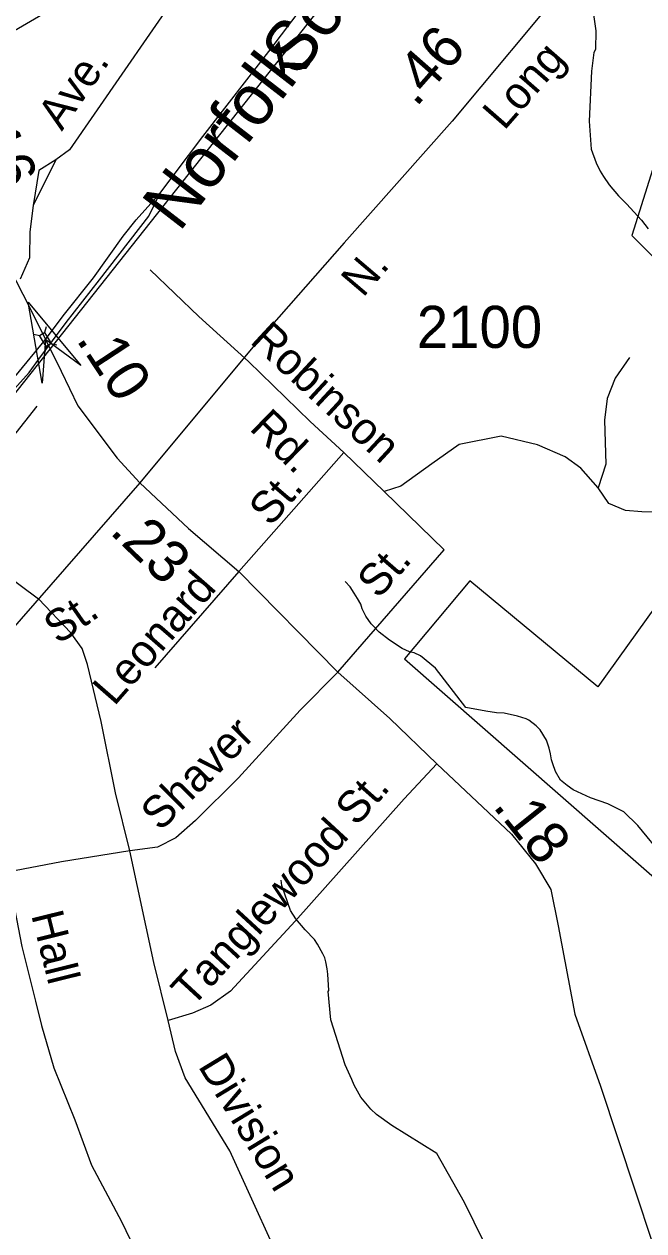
# Model space of a CAD drawing. Extents: x 1473865 to 1648260, y 639067 to 773536.
# Drawn here: x 1577152 to 1578991, y 706844 to 710426 of the extents above; entities that cross this region are included whole.
import ezdxf

# ---------------------------------------------------------------- set-up
doc = ezdxf.new("R2010")
doc.units = 0
for name, color, linetype in [('Exist Boundary Political City Limit New', 7, 'Continuous'), ('Exist Hydrographic Misc Water Feature', 7, 'Continuous'), ('Exist Railroad Mainline', 7, 'Continuous'), ('Exist Railroad Mainline Label', 7, 'Continuous'), ('Exist Railroad Siding', 7, 'Continuous'), ('Exist Road Non-System Type 51', 7, 'Continuous'), ('Exist Road Non-System Type 51 Label', 7, 'Continuous'), ('Exist Road Primary US UnDivided 4 Lane Attributed', 7, 'Continuous'), ('Exist Road Secondary Mileage Hundredths English Label', 7, 'Continuous'), ('Exist Road Secondary Structure Standard Bridge Attributed CELL', 7, 'Continuous'), ('Exist Road Secondary Structure Standard Bridge CELL', 7, 'Continuous'), ('Exist Road Secondary Type 51 Attributed', 7, 'Continuous'), ('Exist Road Secondary Type 51 Label', 7, 'Continuous'), ('Exist Road Secondary Type 51 Number Label', 7, 'Continuous'), ('Map Preparation Boundary City Limit Buffer Line', 7, 'Continuous')]:
    doc.layers.add(name, color=color, linetype=linetype)

msp = doc.modelspace()

# ---------------------------------------------------------------- linework, layer by layer
at = {"layer": 'Exist Boundary Political City Limit New'}
for points in [[(1570138.4, 704843.1), (1570459.8, 704999), (1570922.5, 705283.4), (1571174, 705433.3), (1571489.8, 705615.4), (1571768, 705786.8), (1572046.2, 705952.8), (1572340.5, 706129.4), (1572768.6, 706386.5), (1573121.8, 706611.4), (1573616.7, 706913.8), (1573817.2, 707039.8), (1573817.2, 707039.8), (1574230.1, 707287.5), (1574629.1, 707532.4), (1575229.1, 707878.2), (1575536.2, 708071.8), (1575875.5, 708276.6), (1576487.5, 708665.8), (1576603, 708766.1), (1576702.5, 708858.6), (1576852.4, 708986.4), (1578687.6, 711305.3)], [(1579112.4, 710299.1), (1578955, 709798.7), (1579103.1, 709650.4)], [(1579113.6, 708820), (1578854.4, 708458.6), (1578474.8, 708773.7), (1578280.4, 708542.1), (1579095.1, 707828.6)]]:
    msp.add_lwpolyline(points, dxfattribs=at)
at = {"layer": 'Exist Hydrographic Misc Water Feature'}
for points in [[(1578841.3, 710455), (1578848.3, 710406.5), (1578847, 710350.7), (1578842.7, 710342.6), (1578835.6, 710286.9), (1578828.4, 710138.5), (1578834.4, 710054.7), (1578849.7, 710014.2), (1578861.1, 709990.2), (1578871, 709973.6), (1578888.3, 709949.4), (1578915.6, 709916.9), (1578939.1, 709892.6), (1578984.1, 709844.1), (1579003.5, 709819.1)], [(1579128.9, 707856.9), (1578972.9, 708047.2), (1578931.9, 708087.4), (1578884.3, 708111.3), (1578832.7, 708129.6), (1578781.2, 708152.8), (1578763.5, 708165.5), (1578743.9, 708181.5), (1578728.4, 708208), (1578720.8, 708230.3), (1578717.1, 708241.9), (1578713.4, 708260), (1578709.8, 708276.5), (1578702.3, 708300.4), (1578683.1, 708331.2), (1578671.2, 708342.9), (1578649.5, 708359.8), (1578641.7, 708364.1), (1578615.8, 708372), (1578576.1, 708381), (1578554, 708381.4), (1578522.1, 708386.2), (1578462.4, 708398), (1578372.8, 708513.9), (1578327.7, 708550.9), (1578309.8, 708559.5), (1578295.9, 708563.1), (1578274.2, 708572.5), (1578236.7, 708597.1), (1578205.2, 708621.5), (1578181.7, 708645.8), (1578166.1, 708669.1), (1578154.7, 708690.7), (1578150.9, 708704.7), (1578141.1, 708721.3), (1578131.6, 708737), (1578119.9, 708755.3), (1578104.4, 708772.1)], [(1578515.9, 706811.5), (1578459.2, 706928.4), (1578376.5, 707073.7), (1578243.2, 707156.8), (1578197.9, 707188.9), (1578180.4, 707204.8), (1578151, 707240.7), (1578131.8, 707276.4), (1578124.2, 707292.9), (1578105.1, 707336.8), (1578061.9, 707469.8), (1578054, 707554.5), (1578055.8, 707557.7), (1578052.9, 707606.2), (1578051.4, 707621.8), (1578047.7, 707642.4), (1578044, 707654), (1578038.2, 707666.4), (1578022.9, 707694.6), (1578013.2, 707708.8), (1577985.8, 707737.2), (1577958.4, 707769.8), (1577942.9, 707794.7), (1577916.5, 707869.1), (1577914.9, 707884.7)]]:
    msp.add_lwpolyline(points, dxfattribs=at)
at = {"layer": 'Exist Railroad Mainline'}
for points in [[(1577554.8, 709923.8), (1577682.4, 710092.7), (1577885, 710354.5), (1578160.6, 710720), (1578361.2, 710985.8), (1578501, 711170.5), (1578656.9, 711367), (1578837.3, 711611.3), (1578993.4, 711819.7), (1579159.5, 712040), (1579323.7, 712262.4), (1579502.1, 712494.7), (1579700.7, 712756.6), (1579870.7, 712971.1), (1580020.6, 713171.6), (1580184.8, 713396), (1580314.5, 713554.6), (1580498.9, 713796.8), (1580638.8, 713985.5), (1580760.2, 714142.3), (1580802.8, 714191.9)], [(1576527.9, 708818), (1576643, 708898.3), (1576767.3, 709006.7), (1576978.8, 709217.6), (1577092.9, 709340.5), (1577215.2, 709489.9), (1577268.4, 709560.4), (1577357.6, 709673.1), (1577445.9, 709797.3), (1577485, 709845.2), (1577554.8, 709923.8)]]:
    msp.add_lwpolyline(points, dxfattribs=at)
at = {"layer": 'Exist Railroad Siding'}
msp.add_lwpolyline([(1574239.1, 707305.9), (1574530.4, 707485.9), (1574792.1, 707643.3), (1575059.7, 707802.6), (1575317.2, 707960), (1575609.1, 708137), (1575860.7, 708296.6), (1576079.9, 708432.5), (1576265.1, 708544.6), (1576446.3, 708670.8), (1576623.8, 708819.1), (1576749, 708925.8), (1576868.2, 709052.6), (1576967.4, 709165.7), (1577078.6, 709294.5), (1577167.4, 709391.8), (1577195.8, 709431.4), (1577276.9, 709540.6), (1577376.3, 709667.7), (1577522, 709856.2), (1577554.8, 709923.8)], dxfattribs=at)
at = {"layer": 'Exist Road Non-System Type 51'}
for p, q in [((1578100.3, 709154.3), (1577789.2, 708801)), ((1578220.2, 709038.7), (1578100.3, 709154.3)), ((1577789.2, 708801), (1577540.4, 708515.1))]:
    msp.add_line(p, q, dxfattribs=at)
for points in [[(1577684.6, 710723.8), (1577698.4, 710681.7), (1577679.7, 710621.8), (1577287.1, 710053.3), (1577246.6, 710023.5)], [(1577246.6, 710023.5), (1577179.5, 709888.2), (1577168.9, 709810.1), (1577168.3, 709732.3), (1577140.4, 709669.7)], [(1577246.6, 710023.5), (1577195.7, 709991.6), (1577179.5, 709888.2)], [(1577818, 709424.6), (1577671, 709557.9), (1577526.2, 709697.1)], [(1578100.3, 709154.3), (1578000.5, 709247.1), (1577818, 709424.6)], [(1578948.4, 709436.8), (1578905.3, 709375.2), (1578881.9, 709314.9), (1578874.2, 709250.8), (1578877.7, 709119.5), (1578855.3, 709049.7)], [(1576883.5, 708996.3), (1576918.1, 709023.6), (1577005, 709067.9), (1577080.6, 709152.6), (1577191.2, 709292.4)], [(1578855.3, 709049.7), (1578803.7, 709108), (1578757.5, 709141.3), (1578675.5, 709177.2), (1578567.6, 709202.8), (1578443.2, 709177.9), (1578361.8, 709120.6), (1578269.5, 709055.1), (1578220.2, 709038.7)], [(1578082.5, 708502.2), (1578398.4, 708865.4), (1578220.2, 709038.7)], [(1579274.7, 708960), (1579112.8, 708975.5), (1578984.7, 708978.4), (1578936.8, 708982.8), (1578886.8, 709003.2), (1578855.3, 709049.7)], [(1576883.5, 708996.3), (1576946.4, 708931), (1577090, 708798.2), (1577194.5, 708720.3)], [(1577465.9, 707971.6), (1577423.1, 708144), (1577381.2, 708355.7), (1577340.6, 708525), (1577324.2, 708572.8), (1577291.1, 708619.1), (1577194.5, 708720.3)], [(1578082.5, 708502.2), (1577971.4, 708389.2), (1577787.8, 708188.8), (1577660.6, 708061.9), (1577602.1, 708010.3), (1577547.9, 707982.8), (1577465.9, 707971.6)], [(1578376.3, 708229.8), (1578279.4, 708126.5), (1577956.3, 707763.2), (1577764.4, 707555), (1577706.1, 707513.4), (1577651.8, 707489.8), (1577579.8, 707468.5)], [(1577465.9, 707971.6), (1577263.5, 707939.3), (1577103.2, 707908.7)], [(1577579.8, 707468.5), (1577537, 707640.8), (1577465.9, 707971.6)], [(1577103.2, 707908.7), (1577145.4, 707688.4), (1577185.9, 707525.9), (1577203.5, 707453.7), (1577240.3, 707327.5), (1577303, 707172.9), (1577352, 707038.5), (1577440.6, 706871.6), (1577572.6, 706598.6), (1577627.6, 706498), (1577785.5, 706232.7)], [(1578116.4, 706327.9), (1578051.5, 706456.5), (1577953.2, 706661.3), (1577762.6, 707081), (1577630.3, 707298), (1577600.9, 707376.4), (1577579.8, 707468.5)]]:
    msp.add_lwpolyline(points, dxfattribs=at)
at = {"layer": 'Exist Road Primary US UnDivided 4 Lane Attributed'}
msp.add_lwpolyline([(1576827.5, 710246.3), (1577032.9, 710355), (1577332.4, 710530.4), (1577560, 710648.9), (1577684.6, 710723.8), (1577788.9, 710801.7), (1577838.6, 710873.8), (1577955.1, 711009.5), (1578028.2, 711130.8), (1578135.3, 711273.9), (1578433.6, 711710.7)], dxfattribs=at)
at = {"layer": 'Exist Road Secondary Structure Standard Bridge Attributed CELL'}
msp.add_lwpolyline([(1577205.5, 709360.3), (1577164.1, 709600.6), (1577320.1, 709413.2), (1577215.2, 709489.9)], close=True, dxfattribs=at)
at = {"layer": 'Exist Road Secondary Structure Standard Bridge CELL'}
for p, q in [((1577217.1, 709527.7), (1577213, 709510.9)), ((1577181.1, 709505.8), (1577197.9, 709501.7)), ((1577217.8, 709469.6), (1577213.7, 709452.9)), ((1577232.5, 709478.6), (1577249.3, 709474.5))]:
    msp.add_line(p, q, dxfattribs=at)
msp.add_lwpolyline([(1577213, 709510.9), (1577232.6, 709478.6), (1577217.5, 709469.5), (1577197.9, 709501.7)], close=True, dxfattribs=at)
at = {"layer": 'Exist Road Secondary Type 51 Attributed'}
for points in [[(1580255.5, 712266.7), (1580235.8, 712229.4), (1580096.7, 712077.6), (1579717, 711667.6), (1579390.1, 711280.3), (1579232.7, 711094.3), (1578767.2, 710553.4), (1578421.8, 710138), (1578102, 709777.4), (1577851, 709491.3), (1577495.2, 709064.6)], [(1576827.5, 710246.3), (1576899.6, 710116.9), (1576949.2, 710010.5), (1577066, 709774.2), (1577127.1, 709665.7), (1577169.4, 709583.9), (1577215.2, 709489.9)], [(1577215.2, 709489.9), (1577261.6, 709395.9), (1577311.5, 709292.8), (1577428.4, 709138), (1577495.2, 709064.6)], [(1577495.2, 709064.6), (1577096.3, 708606), (1576994.6, 708512), (1576658.2, 708301.1), (1576191.3, 707999.2), (1576034.3, 707890.1), (1574879.9, 707194.8)], [(1577495.2, 709064.6), (1577639.5, 708928.8), (1577789.2, 708801), (1578082.5, 708502.2), (1578237.4, 708364.8), (1578376.3, 708229.8), (1578598.6, 708021.8), (1578669.3, 707933.3), (1578715.1, 707856.9), (1578736.4, 707749.6), (1578785.9, 707487.5), (1578862.6, 707273.5), (1579118.3, 706499.1), (1579147.5, 706408.9), (1579163.2, 706364.7), (1579201.1, 706231.5), (1579241, 706054.4), (1579267, 705910.4), (1579316.4, 705727.8), (1579442.9, 705175.7), (1579467.5, 705086.5), (1579512.7, 704967.9)]]:
    msp.add_lwpolyline(points, dxfattribs=at)
at = {"layer": 'Map Preparation Boundary City Limit Buffer Line'}
for points in [[(1570138.4, 704843.1), (1570459.8, 704999), (1570922.5, 705283.4), (1571174, 705433.3), (1571489.8, 705615.4), (1571768, 705786.8), (1572046.2, 705952.8), (1572340.5, 706129.4), (1572768.6, 706386.5), (1573121.8, 706611.4), (1573616.7, 706913.8), (1573817.2, 707039.8), (1573817.2, 707039.8), (1574230.1, 707287.5), (1574629.1, 707532.4), (1575229.1, 707878.2), (1575536.2, 708071.8), (1575875.5, 708276.6), (1576487.5, 708665.8), (1576603, 708766.1), (1576702.5, 708858.6), (1576852.4, 708986.4), (1578687.6, 711305.3)], [(1579112.4, 710299.1), (1578955, 709798.7), (1579103.1, 709650.4)], [(1579113.6, 708820), (1578854.4, 708458.6), (1578474.8, 708773.7), (1578280.4, 708542.1), (1579095.1, 707828.6)]]:
    msp.add_lwpolyline(points, dxfattribs=at)

# ---------------------------------------------------------------- texts
at = {"layer": 'Exist Railroad Mainline Label'}
for s, rotation, p in [('Southern', 52.8725, (1577965.2, 710265.3)), ('Norfolk', 52.2697, (1577612.6, 709806.3))]:
    msp.add_text(s, height=150, rotation=rotation, dxfattribs=at).set_placement(p)
at = {"layer": 'Exist Road Non-System Type 51 Label'}
for s, rotation, p in [('Ave.', 55.3682, (1577264.1, 710106.6)), ('Robinson', 317.2492, (1577819.1, 709481.8)), ('Rd.', 315.783, (1577817.6, 709223.8)), ('St.', 49.3133, (1577883.4, 708931.9)), ('St.', 48.9779, (1578204.1, 708717)), ('Leonard', 48.8146, (1577419.4, 708399.3)), ('Shaver', 44.9253, (1577556.2, 708027.3)), ('St.', 48.3479, (1578138.4, 708042)), ('Tanglewood', 47.3364, (1577650.6, 707504.2)), ('Hall', 284.0063, (1577172.8, 707781.8)), ('Division', 301.3678, (1577666.7, 707332.9))]:
    msp.add_text(s, height=95, rotation=rotation, dxfattribs=at).set_placement(p)
at = {"layer": 'Exist Road Secondary Mileage Hundredths English Label'}
for s, rotation, p in [('.46', 48.6414, (1578314.7, 710177.2)), ('.16', 294.3427, (1576987.7, 710136.1)), ('.10', 303.3088, (1577304.7, 709489.9)), ('.23', 316.0825, (1577402.9, 708916.4)), ('.18', 308.6082, (1578540.3, 708103.7))]:
    msp.add_text(s, height=125, rotation=rotation, dxfattribs=at).set_placement(p)
at = {"layer": 'Exist Road Secondary Type 51 Label'}
for s, rotation, p in [('Long', 48.8403, (1578576.4, 710108.2)), ('N.', 49.5911, (1578157.5, 709612.2)), ('St.', 34.7366, (1577253.3, 708582.5))]:
    msp.add_text(s, height=95, rotation=rotation, dxfattribs=at).set_placement(p)
at = {"layer": 'Exist Road Secondary Type 51 Number Label'}
msp.add_text('2100', height=125, dxfattribs=at).set_placement((1578317.3, 709465.1))

doc.saveas('drawing.dxf')
